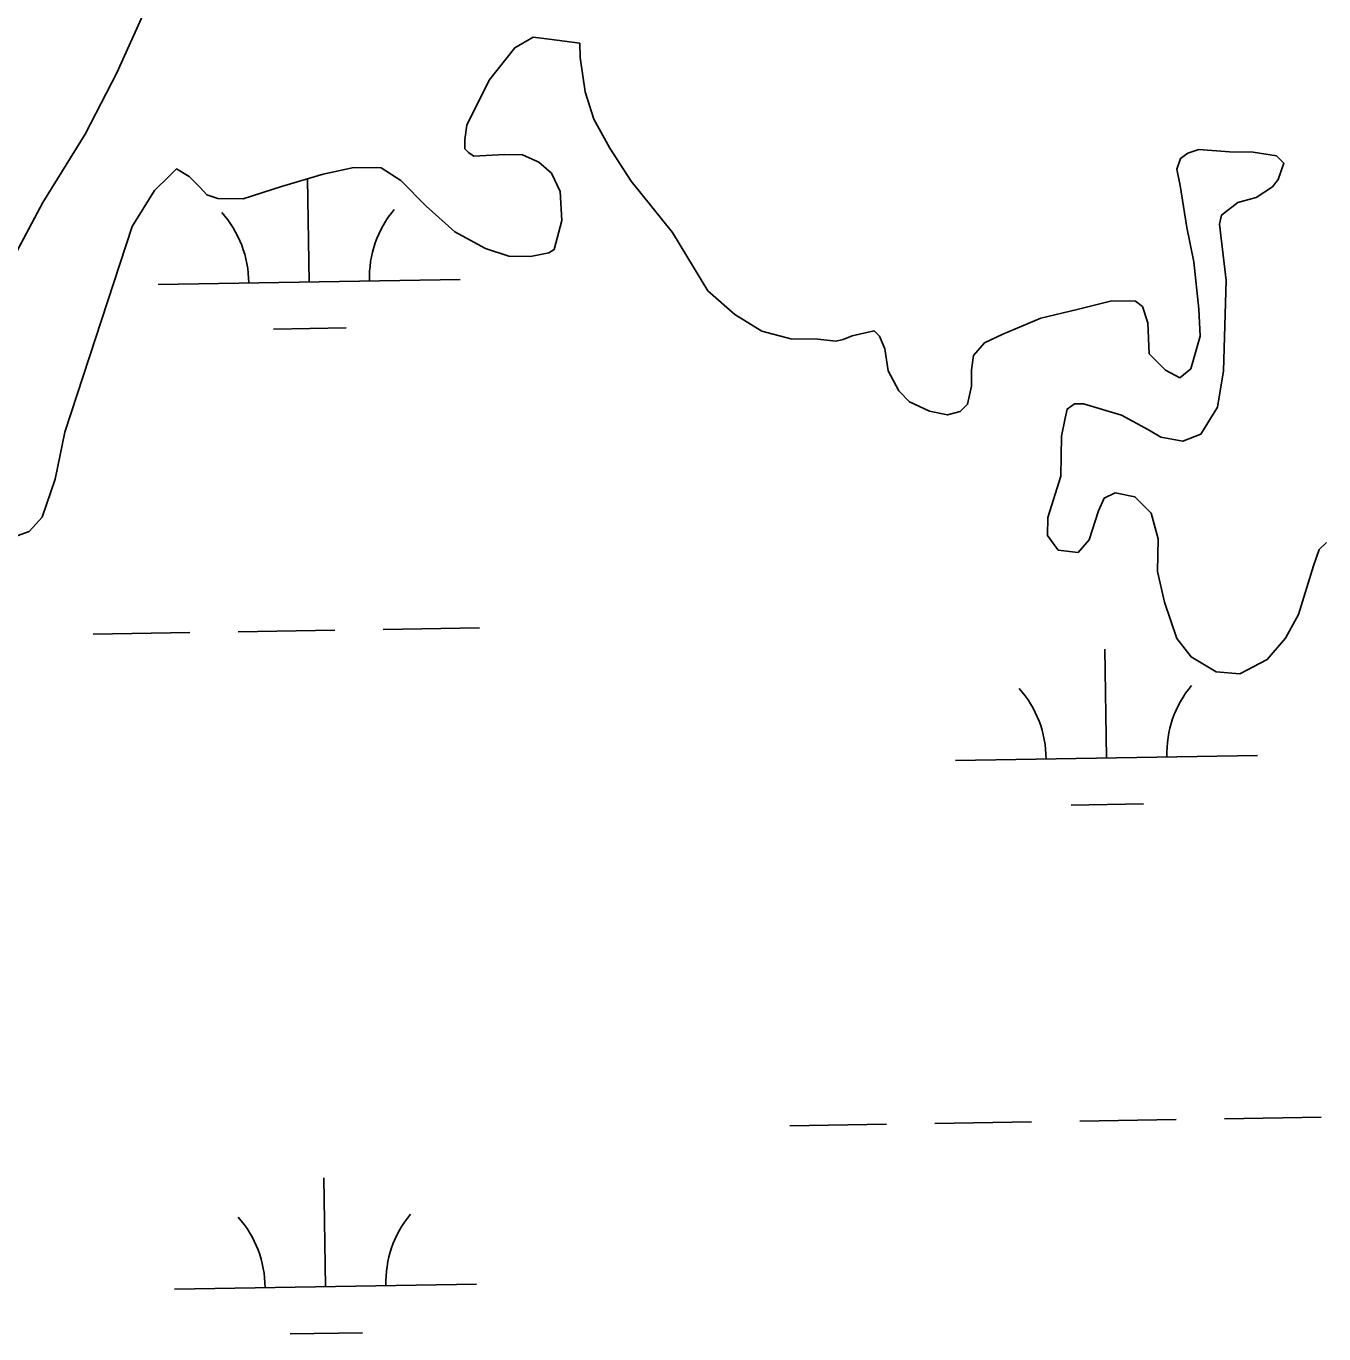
# Model space of a CAD drawing. Extents: x 3855477 to 3893699, y 299188 to 325115.
# Drawn here: x 3860054.6 to 3860484.3, y 308360.5 to 308793.4 of the extents above; entities that cross this region are included whole.
import ezdxf

# ---------------------------------------------------------------- set-up
doc = ezdxf.new("R2010")
doc.units = 0
doc.layers.add('V-TOPO-SHOR', color=7, linetype='Continuous')
doc.layers.add('V-WETL-SWMP', color=7, linetype='Continuous')

msp = doc.modelspace()

# ---------------------------------------------------------------- linework, layer by layer
at = {"layer": 'V-TOPO-SHOR'}
for points in [[(3860042.91, 308702.79), (3860060.07, 308734.99), (3860074.13, 308757.63), (3860084.56, 308777.91), (3860093.17, 308797.01), (3860101.13, 308810.72), (3860112.68, 308823.78), (3860117.58, 308833.33), (3860117.06, 308839.93), (3860115.92, 308844.74), (3860116.6, 308851.93), (3860117.9, 308860.92), (3860121.56, 308866.28), (3860130.07, 308875.78), (3860141.6, 308887.65), (3860146.42, 308888.79), (3860155.43, 308890.49), (3860166.26, 308892.76), (3860184.88, 308894.95), (3860202.91, 308897.75), (3860216.7, 308896.99), (3860237.21, 308896.14)], [(3860152.92, 308744.35), (3860163.14, 308746.63), (3860172.14, 308746.53), (3860178.69, 308742.26), (3860186.99, 308733.76), (3860196.5, 308725.26), (3860206.63, 308719.74), (3860214.4, 308717.25), (3860221.6, 308717.17), (3860227.61, 308718.3), (3860229.43, 308719.48), (3860231.94, 308729.05), (3860231.45, 308738.66), (3860228.52, 308744.69), (3860224.36, 308748.34), (3860218.98, 308750.8), (3860212.99, 308750.86), (3860202.78, 308750.38), (3860201, 308751.6), (3860199.81, 308752.82), (3860199.85, 308755.81), (3860200.5, 308760.6), (3860207.87, 308775.52), (3860216.39, 308786.22), (3860222.43, 308789.75), (3860227.82, 308789.09), (3860237.87, 308787.8)], [(3860442.85, 308752.51), (3860439.23, 308751.35), (3860436.81, 308749.58), (3860435.57, 308745.99), (3860436.71, 308740.58), (3860438.95, 308726.76), (3860441.22, 308715.33), (3860442.84, 308699.72), (3860443.34, 308690.71), (3860440.22, 308679.95), (3860436.58, 308676.99), (3860431.81, 308679.45), (3860426.48, 308684.91), (3860425.99, 308695.11), (3860424.25, 308700.53), (3860421.87, 308702.36), (3860414.08, 308702.44), (3860402.65, 308699.58), (3860390.62, 308696.71), (3860377.96, 308691.46), (3860371.92, 308688.53), (3860368.27, 308684.37), (3860367.62, 308679.58), (3860367.56, 308674.18), (3860366.29, 308668.19), (3860363.86, 308665.82), (3860359.65, 308664.67), (3860353.67, 308665.94), (3860347.1, 308669.01), (3860343.54, 308672.65), (3860340.02, 308679.29), (3860338.9, 308686.51), (3860337.15, 308690.72), (3860335.37, 308692.54), (3860332.96, 308691.97), (3860328.15, 308690.83), (3860325.14, 308689.66), (3860322.73, 308689.09), (3860316.74, 308689.76), (3860307.74, 308689.86), (3860298.17, 308692.37), (3860289.24, 308697.87), (3860280.33, 308705.77), (3860268.55, 308725.1), (3860254.95, 308742.05), (3860247.87, 308752.94), (3860242.58, 308762.59), (3860239.69, 308771.63), (3860238.02, 308783.04), (3860237.87, 308787.8)], [(3860485.16, 308622.44), (3860482.73, 308620.07), (3860480.87, 308614.69), (3860475.88, 308598.55), (3860471.6, 308590.8), (3860465.52, 308583.67), (3860456.46, 308578.97), (3860448.67, 308579.66), (3860440.33, 308584.56), (3860435.6, 308590.61), (3860431.54, 308602.66), (3860429.25, 308612.88), (3860429.38, 308623.68), (3860427.07, 308632.1), (3860421.74, 308637.57), (3860415.15, 308638.84), (3860411.53, 308637.08), (3860409.68, 308632.9), (3860406.58, 308623.34), (3860402.93, 308619.18), (3860396.34, 308619.86), (3860392.79, 308624.7), (3860392.86, 308630.7), (3860397.22, 308644.44), (3860397.37, 308657.64), (3860398.64, 308663.62), (3860399.27, 308666.62), (3860401.69, 308668.39), (3860404.69, 308668.35), (3860417.25, 308664.61), (3860426.19, 308659.71), (3860430.36, 308657.26), (3860437.54, 308655.98), (3860443.57, 308658.31), (3860449.07, 308667.25), (3860451.01, 308679.23), (3860451.95, 308709.21), (3860449.76, 308727.84), (3860450.4, 308730.83), (3860455.84, 308734.97), (3860461.86, 308736.7), (3860467.3, 308740.23), (3860469.13, 308742.61), (3860470.99, 308747.99), (3860469.8, 308749.2), (3860468.62, 308750.42), (3860460.83, 308751.71), (3860453.04, 308751.79), (3860442.85, 308752.51)], [(3860041.12, 308620.84), (3860055.58, 308626.07), (3860059.84, 308630.83), (3860064.18, 308643.38), (3860067.35, 308658.94), (3860089.73, 308727.07), (3860097.06, 308738.99), (3860101.92, 308743.73), (3860104.35, 308746.11), (3860108.52, 308743.66), (3860112.07, 308740.02), (3860114.45, 308737.59), (3860118.03, 308736.35), (3860126.43, 308736.26), (3860139.08, 308740.31), (3860152.92, 308744.35)]]:
    msp.add_lwpolyline(points, dxfattribs=at)
at = {"layer": 'V-WETL-SWMP'}
for p, q in [((3860093.17, 308797.01), (3860084.56, 308777.91)), ((3860216.39, 308786.22), (3860222.43, 308789.75)), ((3860222.43, 308789.75), (3860227.82, 308789.09)), ((3860227.82, 308789.09), (3860237.87, 308787.8)), ((3860237.87, 308787.8), (3860238.02, 308783.04)), ((3860207.87, 308775.52), (3860216.39, 308786.22)), ((3860238.02, 308783.04), (3860239.69, 308771.63)), ((3860084.56, 308777.91), (3860074.13, 308757.63)), ((3860200.5, 308760.61), (3860207.87, 308775.52)), ((3860239.69, 308771.63), (3860242.58, 308762.59)), ((3860242.58, 308762.59), (3860247.87, 308752.94)), ((3860074.13, 308757.63), (3860060.07, 308734.99)), ((3860199.85, 308755.81), (3860200.5, 308760.61)), ((3860199.81, 308752.82), (3860199.85, 308755.81)), ((3860201, 308751.6), (3860199.81, 308752.82)), ((3860247.87, 308752.94), (3860254.95, 308742.05)), ((3860202.78, 308750.38), (3860201, 308751.6)), ((3860212.99, 308750.86), (3860202.78, 308750.38)), ((3860218.99, 308750.8), (3860212.99, 308750.86)), ((3860224.36, 308748.34), (3860218.99, 308750.8)), ((3860228.52, 308744.69), (3860224.36, 308748.34)), ((3860435.57, 308745.99), (3860436.81, 308749.58)), ((3860436.81, 308749.58), (3860439.23, 308751.35)), ((3860439.23, 308751.35), (3860442.84, 308752.51)), ((3860442.84, 308752.51), (3860453.04, 308751.79)), ((3860453.04, 308751.79), (3860460.83, 308751.71)), ((3860460.83, 308751.71), (3860468.62, 308750.42)), ((3860468.62, 308750.42), (3860469.8, 308749.2)), ((3860469.8, 308749.2), (3860470.99, 308747.99)), ((3860101.92, 308743.73), (3860104.35, 308746.11)), ((3860104.35, 308746.11), (3860108.52, 308743.66)), ((3860139.08, 308740.31), (3860152.92, 308744.35)), ((3860152.92, 308744.35), (3860163.14, 308746.63)), ((3860163.14, 308746.63), (3860172.14, 308746.53)), ((3860172.14, 308746.53), (3860178.69, 308742.26)), ((3860231.45, 308738.66), (3860228.52, 308744.69)), ((3860436.71, 308740.58), (3860435.57, 308745.99)), ((3860470.99, 308747.99), (3860469.13, 308742.61)), ((3860097.06, 308738.99), (3860101.92, 308743.73)), ((3860108.52, 308743.66), (3860112.07, 308740.02)), ((3860112.07, 308740.02), (3860114.45, 308737.59)), ((3860126.43, 308736.25), (3860139.08, 308740.31)), ((3860148.28, 308708.71), (3860147.72, 308742.83)), ((3860178.69, 308742.26), (3860187, 308733.76)), ((3860254.95, 308742.05), (3860268.55, 308725.1)), ((3860438.95, 308726.76), (3860436.71, 308740.58)), ((3860467.3, 308740.23), (3860461.86, 308736.7)), ((3860469.13, 308742.61), (3860467.3, 308740.23)), ((3860089.73, 308727.07), (3860097.06, 308738.99)), ((3860114.45, 308737.59), (3860118.03, 308736.35)), ((3860118.03, 308736.35), (3860126.43, 308736.25)), ((3860231.94, 308729.05), (3860231.45, 308738.66)), ((3860461.86, 308736.7), (3860455.84, 308734.97)), ((3860060.07, 308734.99), (3860042.91, 308702.79)), ((3860187, 308733.76), (3860196.5, 308725.26)), ((3860455.84, 308734.97), (3860450.4, 308730.83)), ((3860067.36, 308658.94), (3860089.73, 308727.07)), ((3860229.43, 308719.48), (3860231.94, 308729.05)), ((3860441.22, 308715.33), (3860438.95, 308726.76)), ((3860450.4, 308730.83), (3860449.76, 308727.84)), ((3860449.76, 308727.84), (3860451.95, 308709.21)), ((3860196.5, 308725.26), (3860206.63, 308719.74)), ((3860268.55, 308725.1), (3860280.33, 308705.77)), ((3860206.63, 308719.74), (3860214.4, 308717.25)), ((3860221.6, 308717.17), (3860227.61, 308718.3)), ((3860227.61, 308718.3), (3860229.43, 308719.48)), ((3860214.4, 308717.25), (3860221.6, 308717.17)), ((3860442.84, 308699.72), (3860441.22, 308715.33)), ((3860098.28, 308707.89), (3860198.27, 308709.52)), ((3860280.33, 308705.77), (3860289.24, 308697.87)), ((3860451.95, 308709.21), (3860451.01, 308679.23)), ((3860402.65, 308699.58), (3860414.08, 308702.45)), ((3860414.08, 308702.45), (3860421.87, 308702.36)), ((3860421.87, 308702.36), (3860424.25, 308700.53)), ((3860289.24, 308697.87), (3860298.17, 308692.37)), ((3860377.96, 308691.46), (3860390.61, 308696.71)), ((3860390.61, 308696.71), (3860402.65, 308699.58)), ((3860424.25, 308700.53), (3860425.99, 308695.11)), ((3860443.34, 308690.71), (3860442.84, 308699.72)), ((3860136.53, 308693.08), (3860160.53, 308693.47)), ((3860298.17, 308692.37), (3860307.75, 308689.86)), ((3860332.97, 308691.97), (3860335.37, 308692.54)), ((3860335.37, 308692.54), (3860337.15, 308690.72)), ((3860425.99, 308695.11), (3860426.48, 308684.91)), ((3860307.75, 308689.86), (3860316.74, 308689.76)), ((3860316.74, 308689.76), (3860322.73, 308689.09)), ((3860322.73, 308689.09), (3860325.14, 308689.66)), ((3860325.14, 308689.66), (3860328.15, 308690.83)), ((3860328.15, 308690.83), (3860332.97, 308691.97)), ((3860337.15, 308690.72), (3860338.9, 308686.5)), ((3860368.27, 308684.37), (3860371.92, 308688.53)), ((3860371.92, 308688.53), (3860377.96, 308691.46)), ((3860440.22, 308679.95), (3860443.34, 308690.71)), ((3860338.9, 308686.5), (3860340.02, 308679.29)), ((3860367.62, 308679.58), (3860368.27, 308684.37)), ((3860426.48, 308684.91), (3860431.81, 308679.45)), ((3860340.02, 308679.29), (3860343.54, 308672.65)), ((3860367.56, 308674.18), (3860367.62, 308679.58)), ((3860431.81, 308679.45), (3860436.58, 308676.99)), ((3860436.58, 308676.99), (3860440.22, 308679.95)), ((3860451.01, 308679.23), (3860449.07, 308667.25)), ((3860343.54, 308672.65), (3860347.1, 308669.01)), ((3860366.29, 308668.19), (3860367.56, 308674.18)), ((3860347.1, 308669.01), (3860353.67, 308665.94)), ((3860363.86, 308665.82), (3860366.29, 308668.19)), ((3860399.27, 308666.62), (3860398.64, 308663.63)), ((3860401.69, 308668.39), (3860399.27, 308666.62)), ((3860404.69, 308668.36), (3860401.69, 308668.39)), ((3860417.24, 308664.61), (3860404.69, 308668.36)), ((3860449.07, 308667.25), (3860443.57, 308658.31)), ((3860353.67, 308665.94), (3860359.65, 308664.67)), ((3860359.65, 308664.67), (3860363.86, 308665.82)), ((3860398.64, 308663.63), (3860397.37, 308657.64)), ((3860426.19, 308659.71), (3860417.24, 308664.61)), ((3860064.18, 308643.38), (3860067.36, 308658.94)), ((3860397.37, 308657.64), (3860397.22, 308644.44)), ((3860430.36, 308657.26), (3860426.19, 308659.71)), ((3860443.57, 308658.31), (3860437.54, 308655.98)), ((3860437.54, 308655.98), (3860430.36, 308657.26)), ((3860397.22, 308644.44), (3860392.86, 308630.7)), ((3860059.84, 308630.83), (3860064.18, 308643.38)), ((3860409.68, 308632.9), (3860411.53, 308637.08)), ((3860411.53, 308637.08), (3860415.15, 308638.84)), ((3860415.15, 308638.84), (3860421.74, 308637.57)), ((3860421.74, 308637.57), (3860427.07, 308632.1)), ((3860406.58, 308623.34), (3860409.68, 308632.9)), ((3860427.07, 308632.1), (3860429.38, 308623.68)), ((3860055.58, 308626.08), (3860059.84, 308630.83)), ((3860392.86, 308630.7), (3860392.79, 308624.7)), ((3860041.12, 308620.84), (3860055.58, 308626.08)), ((3860392.79, 308624.7), (3860396.34, 308619.86)), ((3860402.93, 308619.18), (3860406.58, 308623.34)), ((3860429.38, 308623.68), (3860429.25, 308612.88)), ((3860396.34, 308619.86), (3860402.93, 308619.18)), ((3860480.87, 308614.69), (3860482.73, 308620.07)), ((3860482.73, 308620.07), (3860485.16, 308622.44)), ((3860475.88, 308598.55), (3860480.87, 308614.69)), ((3860429.25, 308612.88), (3860431.54, 308602.66)), ((3860431.54, 308602.66), (3860435.6, 308590.61)), ((3860471.6, 308590.8), (3860475.88, 308598.55)), ((3860076.76, 308592.09), (3860108.75, 308592.61)), ((3860124.75, 308592.88), (3860156.75, 308593.4)), ((3860172.75, 308593.66), (3860204.74, 308594.18)), ((3860435.6, 308590.61), (3860440.33, 308584.56)), ((3860465.52, 308583.67), (3860471.6, 308590.8)), ((3860412.31, 308551.12), (3860411.73, 308587.12)), ((3860440.33, 308584.56), (3860448.67, 308579.66)), ((3860448.67, 308579.66), (3860456.46, 308578.98)), ((3860456.46, 308578.98), (3860465.52, 308583.67)), ((3860362.32, 308550.31), (3860462.31, 308551.94)), ((3860400.57, 308535.5), (3860424.56, 308535.89)), ((3860307.44, 308429.33), (3860339.44, 308429.85)), ((3860355.43, 308430.11), (3860387.43, 308430.63)), ((3860403.43, 308430.89), (3860435.42, 308431.41)), ((3860451.42, 308431.67), (3860483.42, 308432.2)), ((3860153.7, 308376.08), (3860153.11, 308412.07)), ((3860103.7, 308375.26), (3860203.69, 308376.89)), ((3860141.95, 308360.45), (3860165.95, 308360.84))]:
    msp.add_line(p, q, dxfattribs=at)
for centre, start, end in [((3860093.03, 308708.28), 0.1615, 41.7052), ((3860203.5, 308710.08), 140.1615, 181.7052), ((3860357.07, 308550.7), 0.1615, 41.7052), ((3860467.54, 308552.5), 140.1615, 181.7052), ((3860098.45, 308375.65), 0.1615, 41.7052), ((3860208.92, 308377.45), 140.1615, 181.7052)]:
    msp.add_arc(centre, 35.25, start, end, dxfattribs=at)

doc.saveas('drawing.dxf')
